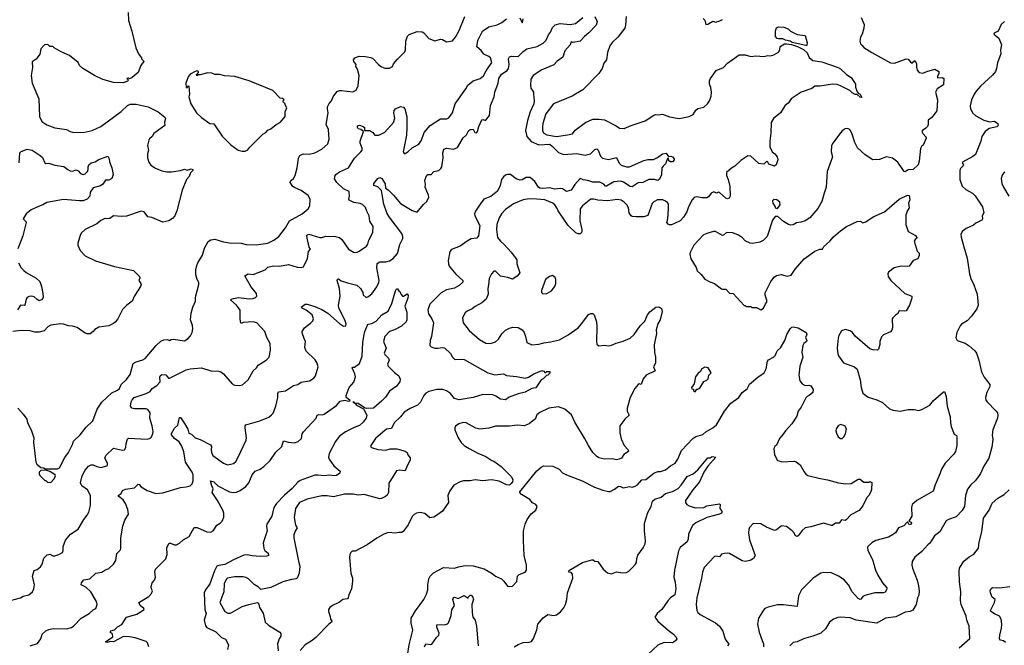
# Model space of a CAD drawing. Extents: x 1933546 to 2138868, y 524910 to 667279.
# Tile 436 of 466: x 2075378 to 2085404, y 619110 to 625482. Entities that reach past the tile are written whole.
import ezdxf

# ---------------------------------------------------------------- set-up
doc = ezdxf.new("R2010")
doc.units = 0

msp = doc.modelspace()

# ---------------------------------------------------------------- linework, layer by layer
at = {"layer": '0CON10XD'}
for points in [[(2076483, 625555), (2076487, 625475), (2076521, 625365), (2076561, 625195), (2076589, 625135), (2076618, 625095), (2076618, 625085), (2076640, 625065), (2076641, 625055), (2076625, 625035), (2076611, 625015), (2076585, 624943), (2076525, 624892), (2076495, 624880), (2076485, 624886), (2076470, 624885), (2076488, 624868), (2076477, 624855), (2076435, 624839), (2076335, 624843), (2076225, 624872), (2076139, 624915), (2076022, 624985), (2075986, 625015), (2075975, 625048), (2075885, 625117), (2075800, 625155), (2075730, 625195), (2075715, 625210), (2075685, 625210), (2075665, 625230), (2075632, 625228), (2075593, 625187), (2075585, 625130), (2075545, 625082), (2075507, 625053), (2075510, 624995), (2075496, 624915), (2075506, 624836), (2075572, 624675), (2075579, 624495), (2075605, 624445), (2075655, 624410), (2075735, 624381), (2075854, 624364), (2075892, 624342), (2075915, 624337), (2076026, 624334), (2076115, 624354), (2076204, 624396), (2076412, 624548), (2076475, 624608), (2076505, 624622), (2076565, 624621), (2076687, 624595), (2076789, 624545), (2076855, 624490), (2076864, 624475), (2076852, 624438), (2076855, 624404), (2076745, 624323), (2076728, 624292), (2076701, 624269), (2076694, 624256), (2076681, 624201), (2076691, 624155), (2076679, 624115), (2076681, 624075), (2076692, 624032), (2076715, 624001), (2076761, 623971), (2076825, 623944), (2076875, 623934), (2076925, 623934), (2077015, 623946), (2077055, 623959), (2077085, 623950), (2077125, 623962), (2077140, 623955), (2077143, 623945), (2077119, 623921), (2077105, 623886), (2077076, 623855), (2077033, 623747), (2076979, 623535), (2076958, 623485), (2076933, 623457), (2076898, 623432), (2076835, 623419), (2076725, 623469), (2076683, 623473), (2076645, 623524), (2076615, 623532), (2076465, 623481), (2076415, 623478), (2076335, 623483), (2076295, 623458), (2076264, 623454)], [(2075360, 621525), (2075414, 621465), (2075450, 621415), (2075458, 621375), (2075494, 621304), (2075521, 621225), (2075519, 621175), (2075531, 621065), (2075544, 620975), (2075553, 620955), (2075592, 620922), (2075625, 620917), (2075638, 620908), (2075765, 620906), (2075785, 620917), (2075838, 621022), (2075876, 621074), (2075917, 621155), (2075925, 621190), (2075995, 621254), (2076055, 621331), (2076122, 621398), (2076166, 621515), (2076214, 621585), (2076315, 621681), (2076375, 621709), (2076393, 621725), (2076412, 621768), (2076465, 621817), (2076503, 621867), (2076535, 621981), (2076565, 621999), (2076633, 622017), (2076657, 622033), (2076769, 622165), (2076815, 622207), (2076845, 622220), (2076884, 622224), (2076905, 622214), (2076922, 622225), (2076942, 622228), (2077055, 622211), (2077095, 622234), (2077119, 622261), (2077136, 622295), (2077140, 622335), (2077137, 622367), (2077117, 622425), (2077126, 622494), (2077140, 622555), (2077167, 622615), (2077170, 622655), (2077203, 622785), (2077202, 622805), (2077185, 622837), (2077173, 622885), (2077172, 622935), (2077183, 622977), (2077193, 623005), (2077241, 623085), (2077259, 623155), (2077297, 623223), (2077325, 623241), (2077365, 623247), (2077455, 623219), (2077515, 623210), (2077635, 623206), (2077685, 623194), (2077785, 623189), (2077905, 623206), (2077965, 623236), (2078017, 623273), (2078085, 623364), (2078126, 623435), (2078255, 623504), (2078315, 623557), (2078333, 623585), (2078336, 623655), (2078315, 623693), (2078244, 623744), (2078175, 623772), (2078158, 623785), (2078134, 623825), (2078135, 623835), (2078145, 623847), (2078165, 623865), (2078182, 623895), (2078205, 623975), (2078217, 624073), (2078231, 624099), (2078265, 624115), (2078325, 624114), (2078385, 624126), (2078455, 624164), (2078515, 624218), (2078530, 624265), (2078524, 624364), (2078499, 624415), (2078520, 624535), (2078511, 624575), (2078512, 624595), (2078530, 624630), (2078554, 624656), (2078573, 624705), (2078610, 624750), (2078635, 624760), (2078655, 624760), (2078772, 624748), (2078803, 624765), (2078825, 624810), (2078836, 624915), (2078817, 624977), (2078800, 625005), (2078803, 625025), (2078781, 625055), (2078777, 625075), (2078792, 625095), (2078835, 625111), (2078895, 625107), (2078955, 625096), (2078975, 625086), (2079031, 625025), (2079063, 625003), (2079095, 624989), (2079145, 624988), (2079173, 625005), (2079186, 625034), (2079225, 625080), (2079300, 625155), (2079308, 625175), (2079309, 625265), (2079327, 625313), (2079345, 625331), (2079425, 625361), (2079475, 625360), (2079495, 625350), (2079545, 625292), (2079605, 625268), (2079665, 625283), (2079685, 625280), (2079725, 625258), (2079785, 625268), (2079817, 625305), (2079855, 625372), (2079912, 625515)], [(2075485, 619105), (2075560, 619130), (2075592, 619175), (2075607, 619225), (2075645, 619259), (2075675, 619272), (2075719, 619281), (2075855, 619277), (2075905, 619290), (2075931, 619309), (2076003, 619387), (2076087, 619433), (2076125, 619472), (2076153, 619485), (2076166, 619525), (2076161, 619555), (2076104, 619655), (2076051, 619701), (2076004, 619725), (2076008, 619745), (2076033, 619777), (2076093, 619787), (2076155, 619844), (2076216, 619854), (2076245, 619876), (2076285, 619894), (2076332, 619935), (2076358, 619975), (2076367, 620045), (2076405, 620084), (2076408, 620095), (2076407, 620205), (2076430, 620325), (2076448, 620385), (2076487, 620445), (2076481, 620495), (2076456, 620555), (2076433, 620593), (2076388, 620625), (2076382, 620635), (2076413, 620657), (2076424, 620686), (2076455, 620700), (2076546, 620714), (2076585, 620750), (2076595, 620748), (2076615, 620724), (2076675, 620688), (2076765, 620656), (2076835, 620664), (2077015, 620717), (2077075, 620725), (2077115, 620734), (2077136, 620755), (2077145, 620785), (2077144, 620846), (2077135, 620872), (2077068, 620975), (2077051, 621081), (2077030, 621140), (2077001, 621181), (2076956, 621215), (2076924, 621255), (2076925, 621268), (2076955, 621323), (2076989, 621351), (2077005, 621432), (2077015, 621432), (2077058, 621368), (2077090, 621310), (2077102, 621272), (2077129, 621259), (2077164, 621224), (2077216, 621206), (2077322, 621152), (2077333, 621135), (2077328, 621105), (2077330, 621075), (2077344, 621045), (2077454, 620964), (2077495, 620950), (2077555, 620961), (2077579, 620981), (2077599, 621021), (2077685, 621200), (2077688, 621225), (2077674, 621326), (2077674, 621345), (2077680, 621355), (2077825, 621396), (2077914, 621435), (2077944, 621456), (2077959, 621475), (2077988, 621545), (2078006, 621635), (2078006, 621675), (2078015, 621693), (2078085, 621703), (2078165, 621758), (2078212, 621768), (2078245, 621789), (2078330, 621805), (2078376, 621834), (2078392, 621855), (2078416, 621945), (2078408, 621985), (2078387, 622017), (2078295, 622107), (2078282, 622145), (2078290, 622205), (2078274, 622235), (2078254, 622294), (2078256, 622305), (2078280, 622345), (2078340, 622390), (2078363, 622415), (2078371, 622435), (2078355, 622476), (2078296, 622525), (2078254, 622545), (2078246, 622555), (2078285, 622586), (2078305, 622586), (2078385, 622560), (2078455, 622529), (2078515, 622492), (2078635, 622387), (2078675, 622362), (2078698, 622365), (2078703, 622385), (2078690, 622425), (2078628, 622545), (2078625, 622575), (2078643, 622665), (2078636, 622745), (2078612, 622825), (2078615, 622841), (2078625, 622842), (2078653, 622823), (2078715, 622803), (2078810, 622780), (2078848, 622745), (2078872, 622702), (2078875, 622680), (2078905, 622653), (2078925, 622658), (2078965, 622691), (2079015, 622761), (2079036, 622805), (2079038, 622825), (2079015, 622955), (2079020, 623000), (2079045, 623016), (2079105, 623016), (2079144, 623025), (2079181, 623049), (2079225, 623102), (2079249, 623191), (2079280, 623255), (2079281, 623275), (2079270, 623305), (2079141, 623475), (2079116, 623516), (2079087, 623605), (2079062, 623742), (2079025, 623780), (2078984, 623795), (2078986, 623815), (2079026, 623864), (2079045, 623874), (2079065, 623864), (2079099, 623809), (2079103, 623765), (2079130, 623750), (2079185, 623696), (2079255, 623609), (2079375, 623538), (2079425, 623523), (2079490, 623600), (2079525, 623629), (2079544, 623675), (2079542, 623695), (2079506, 623775), (2079509, 623805), (2079503, 623845), (2079517, 623885), (2079535, 623906), (2079570, 623905), (2079594, 623936), (2079645, 623946), (2079666, 623965), (2079676, 623985), (2079691, 624075), (2079686, 624125), (2079697, 624163), (2079725, 624174), (2079795, 624165), (2079835, 624180), (2079895, 624279), (2079929, 624311), (2079949, 624351), (2079965, 624363), (2079995, 624366), (2080013, 624335), (2080025, 624330), (2080035, 624333), (2080041, 624345), (2080053, 624395), (2080085, 624462), (2080095, 624466), (2080115, 624458), (2080125, 624460), (2080163, 624507), (2080172, 624608), (2080210, 624695), (2080215, 624745), (2080251, 624835), (2080259, 624885), (2080285, 624929), (2080343, 624965), (2080357, 624985), (2080363, 625025), (2080355, 625085), (2080365, 625104), (2080385, 625110), (2080454, 625106), (2080505, 625158), (2080543, 625187), (2080649, 625211), (2080708, 625242), (2080739, 625275), (2080762, 625328), (2080784, 625355), (2080805, 625402), (2080830, 625430), (2080882, 625442), (2080985, 625435), (2081037, 625443), (2081114, 625505)], [(2078869, 623599), (2078845, 623611), (2078782, 623622), (2078735, 623645), (2078730, 623655), (2078737, 623685), (2078733, 623733), (2078675, 623761), (2078607, 623825), (2078585, 623862), (2078591, 623895), (2078596, 623905), (2078635, 623932), (2078727, 623973), (2078787, 624073), (2078852, 624135), (2078866, 624155), (2078866, 624175), (2078847, 624225), (2078846, 624245), (2078880, 624345), (2078853, 624363), (2078825, 624372), (2078817, 624385), (2078819, 624401), (2078837, 624407), (2078875, 624396), (2078890, 624385), (2078890, 624355), (2078945, 624354), (2078974, 624335), (2078995, 624307), (2079037, 624307), (2079095, 624337), (2079184, 624435), (2079200, 624480), (2079188, 624535), (2079193, 624557), (2079205, 624573), (2079255, 624599), (2079285, 624591), (2079299, 624575), (2079319, 624495), (2079321, 624385), (2079317, 624305), (2079282, 624135), (2079295, 624120), (2079305, 624120), (2079330, 624135), (2079374, 624176), (2079444, 624216), (2079470, 624255), (2079498, 624335), (2079559, 624405), (2079665, 624472), (2079727, 624473), (2079748, 624482), (2079784, 624535), (2079813, 624627), (2079922, 624778), (2079941, 624815), (2079995, 624860), (2080067, 624883), (2080101, 624909), (2080128, 624962), (2080187, 625045), (2080172, 625095), (2080155, 625109), (2080105, 625130), (2080079, 625169), (2080035, 625205), (2080045, 625271), (2080091, 625365), (2080155, 625411), (2080239, 625431), (2080288, 625455), (2080335, 625491)], [(2081554, 625515), (2081547, 625425), (2081539, 625395), (2081469, 625305), (2081410, 625250), (2081388, 625215), (2081363, 625147), (2081354, 625075), (2081325, 625041), (2081309, 624985), (2081276, 624935), (2081112, 624768), (2081005, 624704), (2080815, 624624), (2080736, 624525), (2080706, 624425), (2080701, 624385), (2080701, 624351), (2080714, 624325), (2080745, 624310), (2080845, 624292), (2080955, 624309), (2081009, 624321), (2081035, 624356), (2081140, 624435), (2081215, 624470), (2081275, 624470), (2081335, 624461), (2081452, 624402), (2081485, 624376), (2081535, 624373), (2081605, 624406), (2081748, 624452), (2081835, 624510), (2081855, 624516), (2081884, 624514), (2081925, 624521), (2081995, 624494), (2082095, 624476), (2082195, 624497), (2082235, 624516), (2082265, 624561), (2082285, 624579), (2082345, 624591), (2082383, 624627), (2082402, 624655), (2082418, 624705), (2082422, 624745), (2082415, 624792), (2082402, 624825), (2082401, 624861), (2082411, 624885), (2082470, 624965), (2082545, 624996), (2082585, 625041), (2082705, 625124), (2082765, 625124), (2082825, 625106), (2082875, 625114), (2082955, 625106), (2082995, 625116), (2083025, 625115), (2083059, 625125), (2083105, 625153), (2083118, 625175), (2083122, 625208), (2083165, 625236), (2083185, 625238), (2083239, 625229), (2083299, 625209), (2083359, 625179), (2083398, 625145), (2083416, 625096), (2083456, 625066), (2083545, 625054), (2083713, 624995), (2083735, 624982), (2083796, 624925), (2083844, 624894), (2083872, 624852), (2083888, 624825), (2083889, 624795), (2083907, 624747), (2083920, 624730), (2083935, 624724), (2083955, 624690), (2083935, 624694), (2083905, 624720), (2083885, 624722), (2083855, 624736), (2083831, 624761), (2083735, 624809), (2083701, 624821), (2083655, 624826), (2083525, 624807), (2083475, 624807), (2083445, 624782), (2083335, 624743), (2083234, 624676), (2083207, 624635), (2083170, 624605), (2083126, 624535), (2083055, 624476), (2083030, 624435), (2083028, 624325), (2083016, 624245), (2083018, 624188), (2083042, 624135), (2083067, 624117), (2083092, 624085), (2083098, 624055), (2083082, 624005), (2083065, 623989), (2083005, 624012), (2082995, 624032), (2082985, 624039), (2082978, 624035), (2082955, 624010), (2082905, 624016), (2082824, 624094), (2082792, 624095), (2082723, 624047), (2082660, 623990), (2082625, 623971), (2082576, 623925), (2082576, 623895), (2082594, 623855), (2082611, 623785), (2082614, 623686), (2082602, 623665), (2082585, 623657), (2082568, 623665), (2082505, 623722), (2082495, 623726), (2082475, 623714), (2082445, 623729), (2082421, 623715), (2082392, 623678), (2082375, 623669), (2082325, 623669), (2082275, 623679), (2082245, 623670), (2082225, 623647), (2082189, 623575), (2082172, 623525), (2082138, 623472), (2082105, 623434), (2082045, 623406), (2082015, 623394), (2081994, 623394), (2081980, 623400), (2081968, 623418), (2081977, 623455), (2081984, 623555), (2081984, 623595), (2081977, 623617), (2081956, 623635), (2081926, 623646), (2081874, 623646), (2081834, 623626), (2081820, 623610), (2081775, 623489), (2081735, 623475), (2081655, 623475), (2081615, 623477), (2081604, 623484), (2081586, 623515), (2081576, 623565), (2081561, 623595), (2081535, 623624), (2081504, 623645), (2081465, 623652), (2081365, 623639), (2081265, 623645), (2081225, 623656), (2081195, 623654), (2081109, 623585), (2081085, 623555), (2081082, 623435), (2081104, 623345), (2081103, 623317), (2081085, 623300), (2081065, 623301), (2081043, 623313), (2080964, 623385), (2080860, 623535), (2080848, 623565), (2080829, 623595), (2080807, 623615), (2080725, 623647), (2080645, 623656), (2080565, 623658), (2080505, 623647), (2080405, 623606), (2080325, 623548), (2080285, 623505), (2080262, 623465), (2080237, 623395), (2080233, 623345), (2080244, 623265), (2080274, 623225), (2080312, 623192), (2080384, 623114), (2080439, 623035), (2080442, 622995), (2080472, 622905), (2080445, 622869), (2080395, 622839), (2080348, 622858), (2080275, 622871), (2080225, 622922), (2080205, 622922), (2080181, 622895), (2080158, 622845), (2080151, 622781)], [(2080470, 625500), (2080495, 625450), (2080500, 625455), (2080505, 625490)], [(2081235, 625515), (2081257, 625465), (2081250, 625425), (2081175, 625348), (2081128, 625312), (2081087, 625263), (2081015, 625250), (2080995, 625258), (2080984, 625226), (2080928, 625165), (2080908, 625102), (2080851, 625059), (2080819, 625021), (2080695, 624973), (2080608, 624915), (2080584, 624875), (2080579, 624815), (2080584, 624785), (2080611, 624745), (2080611, 624725)], [(2083946, 625505), (2083977, 625435), (2083973, 625395), (2083957, 625335), (2083940, 625305), (2083932, 625265), (2083940, 625235), (2083952, 625222), (2083975, 625200), (2084057, 625147), (2084245, 625044), (2084285, 625041), (2084405, 625084), (2084425, 625080), (2084455, 625042), (2084465, 625043), (2084495, 625067), (2084511, 625035), (2084510, 625000), (2084518, 624968), (2084538, 624945), (2084575, 624938), (2084615, 624956), (2084698, 624978), (2084738, 624955), (2084738, 624935), (2084723, 624905), (2084725, 624890), (2084773, 624893), (2084788, 624885), (2084785, 624818), (2084722, 624778), (2084703, 624745), (2084723, 624665), (2084716, 624554), (2084668, 624485), (2084630, 624460), (2084629, 624415), (2084621, 624395), (2084604, 624376), (2084571, 624355), (2084566, 624345), (2084575, 624323), (2084609, 624285), (2084609, 624275), (2084577, 624205), (2084565, 624198), (2084551, 624169), (2084538, 624042), (2084526, 624004), (2084475, 623958), (2084425, 623954), (2084395, 623932), (2084385, 623936), (2084320, 624030), (2084265, 624072), (2084205, 624084), (2084135, 624059), (2084065, 624056), (2083987, 624105), (2083908, 624178), (2083881, 624231), (2083856, 624316), (2083838, 624355), (2083826, 624366), (2083805, 624373), (2083785, 624370), (2083755, 624350), (2083725, 624317), (2083657, 624225), (2083645, 624200), (2083643, 624135), (2083656, 624085), (2083600, 623935), (2083589, 623775), (2083571, 623715), (2083545, 623630), (2083505, 623559), (2083423, 623465), (2083375, 623434), (2083331, 623419), (2083288, 623412), (2083255, 623394), (2083229, 623389), (2083206, 623396), (2083155, 623428), (2083098, 623478), (2083072, 623478), (2083045, 623440), (2082989, 623275), (2082948, 623235), (2082915, 623216), (2082845, 623204), (2082815, 623206), (2082765, 623231), (2082739, 623259), (2082698, 623288), (2082640, 623310), (2082575, 623314), (2082545, 623286), (2082535, 623284), (2082465, 623324), (2082444, 623326), (2082374, 623306), (2082340, 623290), (2082244, 623185), (2082205, 623112), (2082201, 623095), (2082213, 623045), (2082268, 622958), (2082277, 622925), (2082318, 622888), (2082355, 622840), (2082405, 622811), (2082452, 622795), (2082525, 622741), (2082536, 622736), (2082568, 622738), (2082605, 622698), (2082645, 622692), (2082755, 622570), (2082765, 622570), (2082775, 622560), (2082825, 622560), (2082835, 622550), (2082882, 622552), (2082925, 622528), (2082952, 622545), (2082972, 622588), (2082988, 622605), (2082988, 622625), (2082968, 622675), (2082970, 622700), (2083028, 622815), (2083061, 622859), (2083085, 622876), (2083132, 622888), (2083195, 622870), (2083235, 622879), (2083275, 622940), (2083367, 623045), (2083476, 623124), (2083525, 623144), (2083553, 623145), (2083567, 623173), (2083628, 623225), (2083665, 623270), (2083735, 623333), (2083798, 623375), (2083905, 623426), (2083935, 623429), (2083950, 623425), (2083962, 623412), (2083995, 623424), (2084068, 623475), (2084185, 623526), (2084335, 623656), (2084420, 623695), (2084435, 623692), (2084442, 623648), (2084428, 623615), (2084437, 623565), (2084420, 623540), (2084401, 623495), (2084401, 623395), (2084425, 623325), (2084500, 623285), (2084513, 623265), (2084512, 623255), (2084497, 623243), (2084488, 623225), (2084516, 623126), (2084537, 623105), (2084539, 623081), (2084523, 623047), (2084475, 623028), (2084435, 622973), (2084415, 622967), (2084355, 622971), (2084284, 622956), (2084225, 622910), (2084220, 622895), (2084222, 622865), (2084248, 622825), (2084392, 622695), (2084462, 622665), (2084462, 622645), (2084440, 622575), (2084405, 622518), (2084388, 622512), (2084335, 622517), (2084318, 622485), (2084295, 622472), (2084268, 622445), (2084263, 622435), (2084266, 622345), (2084260, 622320), (2084246, 622304), (2084175, 622273), (2084155, 622253), (2084137, 622205), (2084138, 622175), (2084123, 622125), (2084114, 622116), (2084065, 622119), (2084035, 622131), (2083885, 622259), (2083860, 622295), (2083835, 622313), (2083785, 622327), (2083745, 622312), (2083719, 622265), (2083712, 622238), (2083701, 622135), (2083708, 622078), (2083715, 622058), (2083767, 621987), (2083841, 621961), (2083879, 621945), (2083905, 621922), (2083936, 621815), (2083946, 621735), (2083965, 621678), (2084019, 621639), (2084105, 621611), (2084165, 621584), (2084235, 621520), (2084274, 621504), (2084345, 621496), (2084425, 621511), (2084485, 621513), (2084535, 621503), (2084565, 621512), (2084645, 621557), (2084685, 621603), (2084785, 621692), (2084796, 621696), (2084814, 621644), (2084821, 621545), (2084853, 621437), (2084856, 621375), (2084865, 621340), (2084895, 621260), (2084916, 621246), (2084922, 621235), (2084921, 621145), (2084906, 621085), (2084892, 621058), (2084802, 620965), (2084766, 620904), (2084752, 620865), (2084700, 620745), (2084679, 620681), (2084515, 620584), (2084467, 620543), (2084458, 620515), (2084462, 620425), (2084432, 620375), (2084455, 620363), (2084460, 620355), (2084457, 620343), (2084435, 620337), (2084423, 620363), (2084415, 620364), (2084382, 620328), (2084326, 620305), (2084297, 620255), (2084265, 620235), (2084225, 620212), (2084095, 620176), (2084056, 620154), (2084014, 620115), (2084010, 620105), (2084014, 620075), (2084063, 619983), (2084094, 619875), (2084116, 619826), (2084164, 619745), (2084209, 619695), (2084206, 619675), (2084190, 619650), (2084175, 619643), (2084146, 619644), (2084085, 619644), (2083984, 619616), (2083963, 619607), (2083945, 619579), (2083935, 619576), (2083915, 619588), (2083856, 619655), (2083818, 619725), (2083775, 619776), (2083715, 619814), (2083645, 619848), (2083568, 619852), (2083535, 619844), (2083457, 619793), (2083340, 619675), (2083309, 619615), (2083294, 619506), (2083155, 619523), (2083095, 619524), (2083000, 619500), (2082966, 619484), (2082951, 619469), (2082903, 619387), (2082892, 619325), (2082907, 619245), (2082940, 619160), (2082951, 619125), (2082952, 619095)], [(2082338, 625495), (2082356, 625476), (2082365, 625432), (2082385, 625437), (2082435, 625467), (2082465, 625458), (2082509, 625471), (2082534, 625486)], [(2085405, 625464), (2085372, 625435), (2085341, 625365), (2085300, 625345), (2085298, 625335), (2085348, 625295), (2085376, 625225), (2085364, 625175), (2085368, 625135), (2085334, 625044), (2085326, 624985), (2085314, 624955), (2085285, 624916), (2085162, 624805), (2085118, 624755), (2085098, 624725), (2085071, 624665), (2085056, 624605), (2085060, 624575), (2085085, 624529), (2085113, 624503), (2085195, 624460), (2085255, 624442), (2085305, 624450), (2085339, 624425), (2085341, 624405), (2085328, 624391), (2085251, 624375), (2085211, 624345), (2085176, 624294), (2085166, 624245), (2085110, 624110), (2085085, 624088), (2084979, 624031), (2084976, 624025), (2084988, 624005), (2084986, 623995), (2084960, 623965), (2084953, 623947), (2084950, 623855), (2084975, 623788), (2085013, 623753), (2085080, 623715), (2085108, 623688), (2085181, 623575), (2085197, 623515), (2085179, 623485), (2085183, 623455), (2085175, 623440), (2085115, 623410), (2085090, 623390), (2085015, 623357), (2084976, 623324), (2084963, 623295), (2084964, 623266), (2084991, 623169), (2085026, 623055), (2085049, 622895), (2085064, 622845), (2085095, 622783), (2085128, 622685), (2085138, 622575), (2085123, 622537), (2085069, 622461), (2085025, 622416), (2084970, 622380), (2084956, 622364), (2084922, 622295), (2084912, 622242), (2084926, 622216), (2085007, 622187), (2085045, 622162), (2085105, 622110), (2085121, 622085), (2085144, 622015), (2085171, 621895), (2085201, 621841), (2085256, 621765), (2085256, 621745), (2085228, 621685), (2085214, 621635), (2085218, 621608), (2085230, 621590), (2085319, 621499), (2085335, 621477), (2085340, 621455), (2085334, 621425), (2085288, 621305), (2085280, 621255), (2085286, 621205), (2085278, 621128), (2085246, 621015), (2085195, 620935), (2085161, 620859), (2085142, 620828), (2085108, 620785), (2085064, 620745), (2085031, 620699), (2085010, 620635), (2084998, 620525), (2084976, 620484), (2084915, 620419), (2084835, 620392), (2084813, 620377), (2084747, 620265), (2084694, 620225), (2084645, 620152), (2084625, 620133), (2084565, 620066), (2084492, 620008), (2084467, 619963), (2084464, 619925), (2084469, 619895), (2084517, 619775), (2084532, 619715), (2084538, 619665), (2084535, 619620), (2084520, 619595), (2084508, 619525), (2084473, 619467), (2084445, 619453), (2084395, 619449), (2084299, 619401), (2084195, 619387), (2084105, 619334), (2083895, 619366), (2083835, 619391), (2083735, 619398), (2083708, 619392), (2083664, 619376), (2083625, 619346), (2083585, 619278), (2083535, 619233), (2083455, 619202), (2083358, 619175), (2083295, 619147), (2083255, 619138), (2083220, 619105)], [(2083385, 625218), (2083245, 625251), (2083225, 625263), (2083175, 625274), (2083148, 625288), (2083106, 625286), (2083092, 625292), (2083075, 625312), (2083073, 625335), (2083075, 625370), (2083085, 625398), (2083105, 625409), (2083160, 625405), (2083205, 625388), (2083226, 625366), (2083295, 625330), (2083375, 625320), (2083397, 625245), (2083395, 625220), (2083385, 625218)], [(2077675, 624143), (2077703, 624157), (2077715, 624178), (2077855, 624318), (2077885, 624332), (2077904, 624356), (2077935, 624372), (2077990, 624415), (2078035, 624437), (2078082, 624495), (2078082, 624545), (2078098, 624585), (2078080, 624615), (2078080, 624625), (2078060, 624645), (2078060, 624655), (2078070, 624665), (2078055, 624680), (2078032, 624682), (2077955, 624760), (2077715, 624860), (2077570, 624905), (2077465, 624911), (2077415, 624924), (2077365, 624923), (2077335, 624937), (2077295, 624941), (2077215, 624920), (2077195, 624920), (2077182, 624912), (2077180, 624925), (2077200, 624945), (2077200, 624955), (2077185, 624962), (2077165, 624956), (2077115, 624926), (2077095, 624900), (2077071, 624835), (2077072, 624795), (2077085, 624790), (2077090, 624805), (2077095, 624810), (2077100, 624805), (2077106, 624725), (2077102, 624695), (2077120, 624625), (2077180, 624535), (2077229, 624485), (2077315, 624424), (2077355, 624423), (2077441, 624295), (2077528, 624208), (2077604, 624154), (2077645, 624144), (2077675, 624143)], [(2080611, 624725), (2080618, 624655), (2080615, 624625), (2080578, 624545), (2080550, 624455), (2080529, 624355), (2080543, 624293), (2080585, 624243), (2080665, 624208), (2080775, 624213), (2080802, 624195), (2080865, 624129), (2080915, 624110), (2081051, 624121), (2081135, 624101), (2081191, 624115), (2081235, 624161), (2081255, 624166), (2081268, 624155), (2081293, 624093), (2081312, 624071), (2081375, 624059), (2081455, 624078), (2081482, 624022), (2081502, 624002), (2081558, 623982), (2081588, 623982), (2081735, 624047), (2081775, 624057), (2081832, 624058), (2081872, 624078), (2081923, 624115), (2081962, 624122), (2081985, 624090), (2082008, 624092), (2082027, 624085), (2082043, 624065), (2082043, 624055), (2082026, 624034), (2082005, 624034), (2081990, 624045), (2081985, 624070), (2081975, 624070), (2081956, 624014), (2081929, 623991), (2081918, 623972), (2081915, 623903), (2081892, 623858), (2081875, 623846), (2081844, 623854), (2081786, 623854), (2081725, 623823), (2081675, 623822), (2081615, 623780), (2081595, 623783), (2081526, 623826), (2081495, 623836), (2081430, 623830), (2081355, 623788), (2081345, 623788), (2081325, 623808), (2081285, 623826), (2081215, 623829), (2081165, 623846), (2081115, 623851), (2081085, 623866), (2081057, 623835), (2081030, 623805), (2080995, 623746), (2080945, 623733), (2080905, 623758), (2080885, 623763), (2080825, 623756), (2080775, 623771), (2080705, 623762), (2080675, 623765), (2080662, 623775), (2080624, 623835), (2080575, 623876), (2080535, 623876), (2080495, 623852), (2080475, 623848), (2080435, 623862), (2080375, 623906), (2080345, 623907), (2080325, 623900), (2080305, 623882), (2080286, 623854), (2080271, 623795), (2080244, 623735), (2080175, 623681), (2080105, 623653), (2080066, 623605), (2080019, 623531), (2080011, 623505), (2080013, 623485), (2080063, 623385), (2080049, 623281), (2080032, 623258), (2079975, 623251), (2079936, 623225), (2079865, 623176), (2079775, 623142), (2079759, 623121), (2079743, 623025), (2079744, 622995), (2079753, 622973), (2079821, 622891), (2079891, 622825), (2079890, 622810), (2079852, 622775), (2079805, 622748), (2079725, 622730), (2079671, 622699), (2079556, 622585), (2079533, 622527), (2079540, 622485), (2079575, 622434), (2079591, 622395), (2079571, 622255), (2079557, 622215), (2079556, 622165), (2079569, 622149), (2079606, 622136), (2079635, 622135), (2079685, 622145), (2079705, 622141), (2079765, 622082), (2079784, 622044), (2079805, 622026), (2079821, 622021), (2079875, 622026), (2079905, 622022), (2080145, 621886), (2080215, 621864), (2080304, 621874), (2080335, 621857), (2080438, 621848), (2080525, 621831), (2080560, 621840), (2080613, 621875), (2080695, 621908), (2080715, 621902), (2080725, 621890), (2080735, 621890), (2080745, 621900), (2080778, 621898), (2080778, 621882), (2080755, 621860), (2080742, 621858), (2080710, 621825), (2080687, 621813), (2080635, 621732), (2080595, 621726), (2080525, 621689), (2080455, 621672), (2080363, 621637), (2080325, 621610), (2080275, 621616), (2080228, 621648), (2080195, 621662), (2080095, 621664), (2079995, 621634), (2079855, 621609), (2079805, 621624), (2079764, 621675), (2079723, 621703), (2079687, 621717), (2079625, 621716), (2079545, 621695), (2079515, 621679), (2079495, 621656), (2079459, 621585), (2079430, 621555), (2079355, 621521), (2079295, 621484), (2079255, 621436), (2079190, 621375), (2079163, 621317), (2079115, 621311), (2079075, 621281), (2079000, 621215), (2078953, 621145), (2078953, 621133), (2078960, 621125), (2079025, 621106), (2079105, 621099), (2079150, 621110), (2079220, 621110), (2079302, 621088), (2079323, 621075), (2079331, 621051), (2079355, 621020), (2079356, 620995), (2079323, 620937), (2079305, 620887), (2079245, 620893), (2079215, 620888), (2079138, 620762), (2079134, 620666), (2079121, 620639), (2079104, 620626), (2079064, 620605), (2079045, 620602), (2078885, 620646), (2078825, 620639), (2078775, 620649), (2078685, 620649), (2078575, 620623), (2078508, 620632), (2078455, 620631), (2078305, 620600), (2078226, 620565), (2078188, 620502), (2078172, 620412), (2078186, 620335), (2078204, 620305), (2078182, 620272), (2078170, 620235), (2078170, 620205), (2078216, 619966), (2078231, 619915), (2078225, 619845), (2078205, 619795), (2078195, 619786), (2078145, 619782), (2078058, 619755), (2077935, 619700), (2077835, 619680), (2077805, 619706), (2077765, 619729), (2077707, 619787), (2077682, 619802), (2077655, 619808), (2077565, 619806), (2077495, 619794), (2077480, 619780), (2077461, 619735), (2077458, 619655), (2077418, 619545), (2077468, 619455), (2077499, 619439), (2077525, 619439), (2077645, 619504), (2077713, 619527), (2077795, 619546), (2077810, 619540), (2077821, 619495), (2077856, 619436), (2077877, 619345), (2077913, 619315), (2078027, 619245), (2078039, 619229), (2078036, 619204), (2078020, 619175), (2078004, 619126), (2078009, 619055)], [(2075372, 624025), (2075380, 624125), (2075395, 624140), (2075455, 624163), (2075505, 624155), (2075588, 624098), (2075609, 624079), (2075634, 624024), (2075645, 624016), (2075675, 624021), (2075735, 624000), (2075827, 623987), (2075869, 623955), (2075894, 623944), (2075915, 623941), (2075955, 623954), (2075974, 623944), (2075999, 623915), (2076025, 623906), (2076045, 623912), (2076068, 623935), (2076077, 623957), (2076074, 623985), (2076084, 624005), (2076105, 624024), (2076147, 624033), (2076185, 624059), (2076275, 624092), (2076290, 624065), (2076292, 624035), (2076316, 623975), (2076330, 623905), (2076318, 623865), (2076285, 623849), (2076253, 623847), (2076224, 623806), (2076200, 623790), (2076125, 623771), (2076096, 623725), (2076092, 623685), (2076065, 623654), (2076025, 623639), (2075987, 623637), (2075825, 623652), (2075655, 623619), (2075615, 623596), (2075569, 623581), (2075495, 623546), (2075444, 623505), (2075414, 623455), (2075443, 623425), (2075443, 623415), (2075409, 623281), (2075360, 623150)], [(2085405, 623932), (2085382, 623898), (2085374, 623865), (2085380, 623815), (2085396, 623775), (2085452, 623685)], [(2083095, 623560), (2083122, 623595), (2083118, 623625), (2083087, 623647), (2083058, 623652), (2083044, 623636), (2083048, 623615), (2083070, 623575), (2083070, 623565), (2083095, 623560)], [(2075285, 619567), (2075386, 619594), (2075415, 619612), (2075470, 619625), (2075510, 619655), (2075523, 619685), (2075530, 619725), (2075508, 619815), (2075525, 619872), (2075557, 619883), (2075589, 619911), (2075606, 619935), (2075624, 619996), (2075659, 620031), (2075685, 620037), (2075715, 620023), (2075735, 620021), (2075776, 620034), (2075813, 620057), (2075822, 620075), (2075821, 620115), (2075845, 620180), (2075895, 620241), (2075975, 620293), (2076030, 620390), (2076066, 620436), (2076081, 620465), (2076101, 620535), (2076099, 620635), (2076068, 620695), (2076010, 620735), (2075996, 620765), (2076016, 620835), (2076046, 620894), (2076079, 620935), (2076105, 620950), (2076125, 620950), (2076165, 620931), (2076205, 620922), (2076265, 620939), (2076273, 620945), (2076274, 620965), (2076246, 621015), (2076256, 621045), (2076335, 621117), (2076425, 621099), (2076445, 621102), (2076458, 621125), (2076462, 621165), (2076475, 621209), (2076485, 621220), (2076675, 621210), (2076700, 621215), (2076714, 621225), (2076732, 621255), (2076737, 621285), (2076727, 621345), (2076704, 621425), (2076707, 621477), (2076683, 621513), (2076665, 621518), (2076548, 621518), (2076520, 621525), (2076506, 621545), (2076515, 621590), (2076525, 621612), (2076545, 621633), (2076667, 621675), (2076706, 621694), (2076726, 621725), (2076776, 621755), (2076809, 621795), (2076805, 621845), (2076809, 621855), (2076825, 621867), (2076865, 621865), (2076895, 621831), (2076905, 621830), (2077075, 621916), (2077115, 621927), (2077228, 621938), (2077325, 621906), (2077405, 621903), (2077425, 621897), (2077455, 621874), (2077543, 621773), (2077565, 621760), (2077615, 621756), (2077648, 621762), (2077705, 621814), (2077755, 621906), (2077790, 621935), (2077805, 621965), (2077887, 622015), (2077919, 622045), (2077931, 622115), (2077929, 622185), (2077896, 622245), (2077875, 622307), (2077792, 622395), (2077755, 622406), (2077655, 622399), (2077635, 622388), (2077626, 622406), (2077622, 622442), (2077624, 622525), (2077585, 622576), (2077530, 622625), (2077533, 622635), (2077555, 622644), (2077605, 622652), (2077715, 622640), (2077755, 622642), (2077778, 622652), (2077792, 622668), (2077790, 622695), (2077731, 622765), (2077672, 622875), (2077705, 622893), (2077755, 622886), (2077877, 622933), (2077905, 622962), (2077963, 622974), (2078025, 622971), (2078115, 622989), (2078205, 622962), (2078245, 622958), (2078270, 622965), (2078310, 623050), (2078318, 623122), (2078338, 623145), (2078326, 623166), (2078304, 623256), (2078303, 623287), (2078321, 623299), (2078436, 623264), (2078456, 623264), (2078495, 623278), (2078595, 623274), (2078634, 623264), (2078658, 623245), (2078726, 623146), (2078785, 623111), (2078815, 623114), (2078835, 623124), (2078910, 623175), (2078924, 623195), (2078935, 623238), (2078973, 623315), (2078977, 623375), (2078945, 623430), (2078938, 623485), (2078912, 623532), (2078901, 623571), (2078869, 623599)], [(2076264, 623454), (2076245, 623456), (2076205, 623436), (2076165, 623403), (2076046, 623344), (2076005, 623308), (2075993, 623285), (2075972, 623205), (2075972, 623185), (2075995, 623130), (2076045, 623078), (2076150, 623025), (2076345, 622970), (2076537, 622927), (2076597, 622867), (2076601, 622849), (2076591, 622825), (2076613, 622795), (2076614, 622784), (2076609, 622765), (2076548, 622671), (2076525, 622616), (2076471, 622575), (2076425, 622529), (2076378, 622435), (2076355, 622405), (2076333, 622387), (2076285, 622365), (2076185, 622352), (2076145, 622326), (2076128, 622305), (2076095, 622283), (2076065, 622281), (2076045, 622289), (2075965, 622346), (2075915, 622360), (2075875, 622363), (2075825, 622382), (2075795, 622384), (2075695, 622370), (2075665, 622354), (2075626, 622314), (2075575, 622300), (2075531, 622301), (2075484, 622314), (2075395, 622318), (2075310, 622305)], [(2075366, 623005), (2075392, 622955), (2075419, 622929), (2075445, 622908), (2075545, 622850), (2075582, 622815), (2075602, 622765), (2075615, 622695), (2075616, 622655), (2075608, 622632), (2075575, 622620), (2075555, 622631), (2075525, 622661), (2075503, 622667), (2075475, 622662), (2075455, 622652), (2075444, 622636), (2075432, 622575), (2075425, 622571), (2075385, 622573), (2075355, 622526)], [(2080705, 622690), (2080745, 622692), (2080795, 622722), (2080828, 622765), (2080837, 622797), (2080838, 622835), (2080830, 622855), (2080805, 622878), (2080774, 622866), (2080734, 622835), (2080693, 622725), (2080693, 622703), (2080705, 622690)], [(2076694, 619095), (2076679, 619135), (2076665, 619150), (2076555, 619185), (2076495, 619198), (2076435, 619200), (2076335, 619147), (2076300, 619150), (2076265, 619140), (2076253, 619147), (2076326, 619195), (2076324, 619224), (2076301, 619245), (2076305, 619257), (2076345, 619268), (2076375, 619297), (2076419, 619321), (2076465, 619397), (2076572, 619428), (2076647, 619475), (2076643, 619485), (2076605, 619516), (2076592, 619545), (2076692, 619608), (2076721, 619639), (2076732, 619665), (2076720, 619685), (2076717, 619703), (2076727, 619745), (2076750, 619775), (2076760, 619805), (2076753, 619855), (2076760, 619885), (2076868, 619992), (2076879, 620035), (2076876, 620105), (2076901, 620149), (2076915, 620152), (2076955, 620132), (2076975, 620134), (2077005, 620149), (2077044, 620186), (2077105, 620217), (2077155, 620310), (2077185, 620311), (2077285, 620267), (2077325, 620262), (2077348, 620275), (2077386, 620334), (2077420, 620355), (2077439, 620375), (2077456, 620415), (2077456, 620455), (2077446, 620485), (2077392, 620585), (2077338, 620665), (2077348, 620705), (2077334, 620735), (2077323, 620787), (2077355, 620775), (2077395, 620736), (2077515, 620675), (2077554, 620666), (2077585, 620671), (2077623, 620687), (2077682, 620728), (2077711, 620765), (2077747, 620845), (2077775, 620883), (2077827, 620903), (2077865, 620930), (2077929, 620991), (2077985, 621078), (2078046, 621134), (2078065, 621194), (2078115, 621180), (2078175, 621174), (2078215, 621186), (2078248, 621215), (2078256, 621264), (2078268, 621285), (2078396, 621424), (2078407, 621455), (2078425, 621462), (2078461, 621459), (2078480, 621465), (2078605, 621554), (2078642, 621598), (2078686, 621606), (2078725, 621597), (2078740, 621600), (2078742, 621605), (2078704, 621634), (2078704, 621655), (2078732, 621735), (2078780, 621790), (2078799, 621845), (2078792, 621875), (2078764, 621936), (2078768, 621942), (2078786, 621944), (2078838, 621982), (2078866, 622054), (2078873, 622193), (2078882, 622258), (2078892, 622305), (2078919, 622371), (2078928, 622382), (2078965, 622387), (2079009, 622411), (2079066, 622475), (2079130, 622515), (2079169, 622591), (2079205, 622722), (2079215, 622740), (2079225, 622740), (2079234, 622724), (2079248, 622715), (2079262, 622682), (2079275, 622668), (2079285, 622668), (2079325, 622690), (2079333, 622673), (2079331, 622645), (2079300, 622565), (2079319, 622505), (2079320, 622425), (2079314, 622405), (2079265, 622361), (2079195, 622323), (2079143, 622307), (2079098, 622255), (2079084, 622206), (2079109, 622135), (2079089, 622085), (2079095, 622071), (2079133, 622035), (2079140, 622015), (2079124, 621975), (2079130, 621955), (2079195, 621890), (2079240, 621855), (2079252, 621822), (2079250, 621795), (2079213, 621745), (2079143, 621697), (2079102, 621638), (2079063, 621596), (2078980, 621525), (2078912, 621522), (2078888, 621528), (2078825, 621572), (2078788, 621578), (2078785, 621586), (2078770, 621585), (2078794, 621574), (2078809, 621555), (2078879, 621519), (2078912, 621455), (2078907, 621425), (2078877, 621383), (2078840, 621350), (2078785, 621330), (2078696, 621285), (2078633, 621237), (2078595, 621185), (2078531, 621065), (2078524, 621025), (2078531, 621005), (2078578, 620938), (2078642, 620885), (2078637, 620865), (2078605, 620841), (2078585, 620836), (2078525, 620843), (2078485, 620836), (2078415, 620844), (2078385, 620842), (2078235, 620788), (2078209, 620771), (2078153, 620707), (2078075, 620639), (2077993, 620555), (2077967, 620513), (2077945, 620425), (2077896, 620345), (2077892, 620325), (2077900, 620275), (2077859, 620155), (2077864, 620095), (2077875, 620075), (2077909, 620049), (2077912, 620025), (2077895, 620018), (2077826, 620014), (2077745, 620021), (2077695, 620033), (2077662, 620028), (2077555, 619982), (2077466, 619934), (2077405, 619924), (2077385, 619915), (2077362, 619868), (2077313, 619737), (2077270, 619675), (2077258, 619645), (2077265, 619475), (2077276, 619435), (2077258, 619365), (2077269, 619309), (2077283, 619293), (2077376, 619246), (2077435, 619189), (2077473, 619173), (2077506, 619115), (2077495, 619066)], [(2080151, 622781), (2080144, 622745), (2080148, 622685), (2080129, 622635), (2080085, 622599), (2080015, 622561), (2079985, 622536), (2079935, 622513), (2079913, 622495), (2079887, 622445), (2079893, 622395), (2079955, 622318), (2080062, 622225), (2080125, 622189), (2080174, 622184), (2080225, 622201), (2080255, 622227), (2080287, 622283), (2080325, 622320), (2080365, 622341), (2080400, 622350), (2080455, 622346), (2080495, 622322), (2080514, 622295), (2080530, 622255), (2080543, 622194), (2080595, 622172), (2080665, 622178), (2080715, 622192), (2080785, 622200), (2080875, 622222), (2080965, 622271), (2081064, 622345), (2081103, 622387), (2081170, 622480), (2081195, 622491), (2081215, 622490), (2081229, 622475), (2081251, 622405), (2081256, 622355), (2081251, 622205), (2081256, 622176), (2081275, 622162), (2081335, 622166), (2081375, 622160), (2081404, 622166), (2081451, 622189), (2081525, 622209), (2081595, 622238), (2081635, 622276), (2081696, 622364), (2081745, 622411), (2081772, 622475), (2081795, 622508), (2081856, 622554), (2081886, 622556), (2081905, 622549), (2081915, 622539), (2081920, 622510), (2081900, 622425), (2081878, 622385), (2081861, 622325), (2081864, 622285), (2081840, 622170), (2081842, 622092), (2081854, 622045), (2081853, 621985), (2081833, 621945), (2081849, 621905), (2081757, 621863), (2081727, 621823), (2081705, 621767), (2081685, 621774), (2081675, 621768), (2081642, 621725), (2081594, 621635), (2081564, 621524), (2081564, 621495), (2081586, 621454), (2081540, 621415), (2081490, 621345), (2081488, 621275), (2081504, 621214), (2081534, 621145), (2081575, 621100), (2081577, 621085), (2081530, 621055), (2081507, 621015), (2081482, 621005), (2081455, 620999), (2081415, 621009), (2081337, 621007), (2081275, 621019), (2081252, 621035), (2081213, 621075), (2081170, 621145), (2081131, 621221), (2081032, 621382), (2080997, 621456), (2080929, 621515), (2080865, 621540), (2080768, 621525), (2080675, 621481), (2080645, 621457), (2080626, 621415), (2080605, 621395), (2080565, 621366), (2080514, 621346), (2080445, 621351), (2080365, 621341), (2080225, 621341), (2080155, 621322), (2080065, 621313), (2080023, 621323), (2079925, 621376), (2079895, 621379), (2079850, 621365), (2079817, 621343), (2079808, 621325), (2079808, 621305), (2079844, 621224), (2079873, 621175), (2079903, 621145), (2079955, 621113), (2080045, 621066), (2080125, 621033), (2080185, 620993), (2080205, 620987), (2080282, 620932), (2080388, 620825), (2080400, 620795), (2080397, 620775), (2080383, 620757), (2080365, 620740), (2080335, 620743), (2080262, 620782), (2080184, 620794), (2080095, 620786), (2080015, 620794), (2079965, 620784), (2079896, 620784), (2079865, 620776), (2079800, 620740), (2079757, 620685), (2079737, 620635), (2079744, 620565), (2079684, 620476), (2079614, 620426), (2079595, 620416), (2079555, 620410), (2079505, 620451), (2079455, 620462), (2079418, 620455), (2079395, 620444), (2079375, 620423), (2079335, 620337), (2079282, 620268), (2079265, 620259), (2079240, 620260), (2079205, 620252), (2079135, 620259), (2079085, 620243), (2079015, 620203), (2078915, 620132), (2078795, 620069), (2078765, 620069), (2078750, 620055), (2078740, 620035), (2078738, 620005), (2078750, 619845), (2078766, 619795), (2078768, 619765), (2078758, 619685), (2078730, 619625), (2078724, 619595), (2078715, 619584), (2078668, 619575), (2078635, 619550), (2078565, 619517), (2078538, 619495), (2078522, 619475), (2078522, 619455), (2078540, 619405), (2078543, 619375), (2078558, 619355), (2078554, 619346), (2078526, 619325), (2078395, 619191), (2078355, 619158), (2078284, 619115), (2078235, 619057)], [(2079328, 619005), (2079345, 619115), (2079383, 619265), (2079363, 619335), (2079364, 619385), (2079408, 619462), (2079494, 619575), (2079520, 619630), (2079533, 619675), (2079533, 619725), (2079544, 619786), (2079559, 619815), (2079591, 619849), (2079695, 619901), (2079805, 619896), (2079845, 619910), (2079915, 619923), (2079995, 619919), (2080109, 619889), (2080191, 619841), (2080223, 619813), (2080285, 619786), (2080308, 619765), (2080344, 619714), (2080365, 619708), (2080395, 619712), (2080441, 619759), (2080447, 619815), (2080465, 619830), (2080524, 619856), (2080540, 619875), (2080538, 619925), (2080514, 620024), (2080507, 620175), (2080509, 620275), (2080526, 620344), (2080547, 620393), (2080585, 620450), (2080635, 620488), (2080647, 620525), (2080634, 620544), (2080601, 620561), (2080572, 620595), (2080488, 620645), (2080470, 620665), (2080470, 620675), (2080643, 620887), (2080687, 620925), (2080713, 620937), (2080806, 620936), (2080872, 620905), (2080905, 620867), (2080945, 620846), (2081107, 620787), (2081230, 620720), (2081315, 620690), (2081375, 620678), (2081392, 620678), (2081435, 620700), (2081475, 620730), (2081497, 620727), (2081525, 620713), (2081587, 620727), (2081615, 620722), (2081645, 620730), (2081668, 620745), (2081715, 620796), (2081755, 620798), (2081835, 620862), (2081875, 620880), (2081905, 620880), (2081955, 620899), (2082005, 620939), (2082054, 620966), (2082079, 621005), (2082117, 621095), (2082234, 621216), (2082265, 621238), (2082335, 621258), (2082365, 621285), (2082437, 621325), (2082474, 621355), (2082556, 621495), (2082621, 621575), (2082702, 621635), (2082735, 621684), (2082787, 621723), (2082811, 621769), (2082895, 621842), (2082958, 621885), (2082981, 621925), (2082992, 622005), (2083003, 622017), (2083055, 622045), (2083074, 622066), (2083082, 622085), (2083096, 622114), (2083125, 622139), (2083168, 622215), (2083189, 622275), (2083225, 622335), (2083240, 622350), (2083255, 622355), (2083305, 622344), (2083386, 622295), (2083393, 622275), (2083379, 622245), (2083392, 622215), (2083389, 622205), (2083363, 622185), (2083354, 622165), (2083342, 622095), (2083354, 622045), (2083322, 621955), (2083313, 621863), (2083324, 621804), (2083346, 621775), (2083375, 621756), (2083415, 621759), (2083435, 621752), (2083457, 621715), (2083454, 621685), (2083418, 621655), (2083396, 621644), (2083385, 621630), (2083336, 621535), (2083306, 621495), (2083292, 621445), (2083242, 621365), (2083175, 621296), (2083138, 621245), (2083115, 621218), (2083085, 621150), (2083068, 621135), (2083057, 621115), (2083065, 621050), (2083095, 620992), (2083145, 620978), (2083265, 620986), (2083285, 620980), (2083325, 620950), (2083365, 620877), (2083385, 620853), (2083405, 620841), (2083515, 620811), (2083605, 620796), (2083716, 620766), (2083786, 620756), (2083845, 620759), (2083915, 620802), (2083935, 620802), (2083975, 620772), (2084025, 620772), (2084035, 620778), (2084057, 620767), (2084052, 620698), (2084041, 620665), (2084026, 620635), (2084006, 620614), (2083965, 620532), (2083928, 620482), (2083841, 620439), (2083795, 620388), (2083785, 620382), (2083745, 620388), (2083722, 620355), (2083686, 620354), (2083675, 620346), (2083655, 620330), (2083645, 620330), (2083565, 620353), (2083435, 620316), (2083375, 620306), (2083345, 620281), (2083306, 620224), (2083295, 620219), (2083275, 620230), (2083264, 620255), (2083245, 620277), (2083185, 620319), (2083135, 620327), (2083085, 620287), (2083065, 620281), (2082982, 620312), (2082925, 620347), (2082848, 620352), (2082809, 620311), (2082802, 620288), (2082801, 620255), (2082810, 620185), (2082866, 620025), (2082852, 619995), (2082815, 619974), (2082765, 619964), (2082735, 619972), (2082605, 620044), (2082585, 620049), (2082555, 620044), (2082525, 620037), (2082505, 620012), (2082465, 620018), (2082455, 620014), (2082348, 619902), (2082331, 619855), (2082322, 619795), (2082275, 619595), (2082268, 619525), (2082274, 619465), (2082285, 619443), (2082307, 619425), (2082465, 619338), (2082505, 619304), (2082539, 619255), (2082562, 619172), (2082598, 619122), (2082586, 619105)], [(2082255, 621692), (2082272, 621718), (2082285, 621718), (2082305, 621730), (2082345, 621798), (2082375, 621810), (2082390, 621825), (2082395, 621860), (2082418, 621885), (2082388, 621938), (2082355, 621942), (2082325, 621927), (2082308, 621895), (2082288, 621882), (2082259, 621845), (2082248, 621775), (2082220, 621735), (2082222, 621722), (2082238, 621718), (2082240, 621705), (2082255, 621692)], [(2083755, 621218), (2083772, 621235), (2083788, 621265), (2083798, 621315), (2083780, 621345), (2083735, 621358), (2083712, 621345), (2083692, 621315), (2083690, 621295), (2083695, 621270), (2083712, 621235), (2083735, 621218), (2083755, 621218)], [(2080415, 619093), (2080455, 619119), (2080505, 619139), (2080565, 619141), (2080590, 619150), (2080612, 619178), (2080643, 619267), (2080654, 619326), (2080709, 619391), (2080755, 619424), (2080816, 619414), (2080845, 619420), (2080885, 619452), (2080918, 619492), (2080936, 619525), (2080949, 619575), (2080956, 619645), (2081012, 619795), (2081009, 619835), (2080995, 619850), (2080972, 619855), (2080968, 619865), (2080977, 619875), (2081108, 619955), (2081205, 619981), (2081219, 619979), (2081236, 619966), (2081265, 619964), (2081320, 619885), (2081365, 619849), (2081405, 619838), (2081455, 619858), (2081518, 619848), (2081559, 619851), (2081582, 619865), (2081617, 619903), (2081649, 619935), (2081659, 619955), (2081661, 619995), (2081673, 620027), (2081727, 620103), (2081747, 620145), (2081752, 620175), (2081741, 620275), (2081742, 620355), (2081775, 620464), (2081808, 620525), (2081821, 620579), (2081845, 620597), (2081912, 620618), (2081955, 620658), (2082025, 620676), (2082083, 620707), (2082115, 620742), (2082175, 620828), (2082235, 620857), (2082285, 620897), (2082385, 621019), (2082409, 621021), (2082428, 621032), (2082468, 621025), (2082384, 620935), (2082346, 620875), (2082302, 620775), (2082232, 620695), (2082158, 620585), (2082157, 620565), (2082173, 620545), (2082195, 620531), (2082225, 620519), (2082265, 620512), (2082345, 620514), (2082375, 620530), (2082505, 620552), (2082512, 620545), (2082509, 620505), (2082527, 620477), (2082528, 620465), (2082524, 620455), (2082505, 620445), (2082375, 620412), (2082265, 620358), (2082231, 620329), (2082188, 620242), (2082185, 620190), (2082176, 620165), (2082105, 620105), (2082088, 620072), (2082046, 619875), (2082040, 619805), (2082052, 619752)], [(2075695, 620770), (2075728, 620805), (2075742, 620835), (2075738, 620845), (2075685, 620881), (2075643, 620893), (2075595, 620890), (2075578, 620872), (2075578, 620855), (2075585, 620840), (2075635, 620790), (2075645, 620790), (2075662, 620772), (2075695, 620770)], [(2084945, 619085), (2085052, 619178), (2085048, 619305), (2085024, 619365), (2085015, 619408), (2084964, 619525), (2084959, 619565), (2084962, 619655), (2084947, 619757), (2084945, 619865), (2084949, 619895), (2084992, 619968), (2085045, 620012), (2085095, 620039), (2085140, 620100), (2085148, 620162), (2085174, 620265), (2085194, 620405), (2085250, 620485), (2085282, 620558), (2085340, 620610), (2085404, 620646), (2085455, 620694)], [(2082052, 619752), (2082059, 619685), (2082051, 619625), (2082005, 619592), (2081978, 619562), (2081916, 619474), (2081871, 619435), (2081846, 619395), (2081876, 619356), (2081983, 619263), (2082037, 619225), (2082064, 619194), (2082070, 619175), (2082056, 619155), (2082025, 619134), (2081945, 619137), (2081897, 619123), (2081875, 619110), (2081775, 619015)], [(2079501, 619095), (2079515, 619126), (2079565, 619118), (2079575, 619122), (2079621, 619189), (2079648, 619212), (2079651, 619235), (2079627, 619295), (2079625, 619320), (2079715, 619321), (2079735, 619329), (2079745, 619340), (2079771, 619415), (2079780, 619470), (2079807, 619515), (2079790, 619575), (2079795, 619597), (2079805, 619600), (2079842, 619588), (2079905, 619619), (2079945, 619590), (2079949, 619605), (2079965, 619621), (2079975, 619621), (2079992, 619602), (2079998, 619575), (2079984, 619525), (2079987, 619445), (2079993, 619395), (2080016, 619365), (2080030, 619305), (2080048, 619105)], [(2085415, 619139), (2085395, 619154), (2085364, 619164), (2085357, 619177), (2085358, 619215), (2085377, 619285), (2085378, 619325), (2085372, 619375), (2085357, 619407), (2085305, 619429), (2085266, 619456), (2085264, 619465), (2085304, 619545), (2085312, 619575), (2085280, 619600), (2085263, 619643), (2085262, 619665), (2085271, 619689), (2085285, 619698), (2085355, 619694), (2085461, 619709)]]:
    msp.add_lwpolyline(points, dxfattribs=at)

doc.saveas('drawing.dxf')
